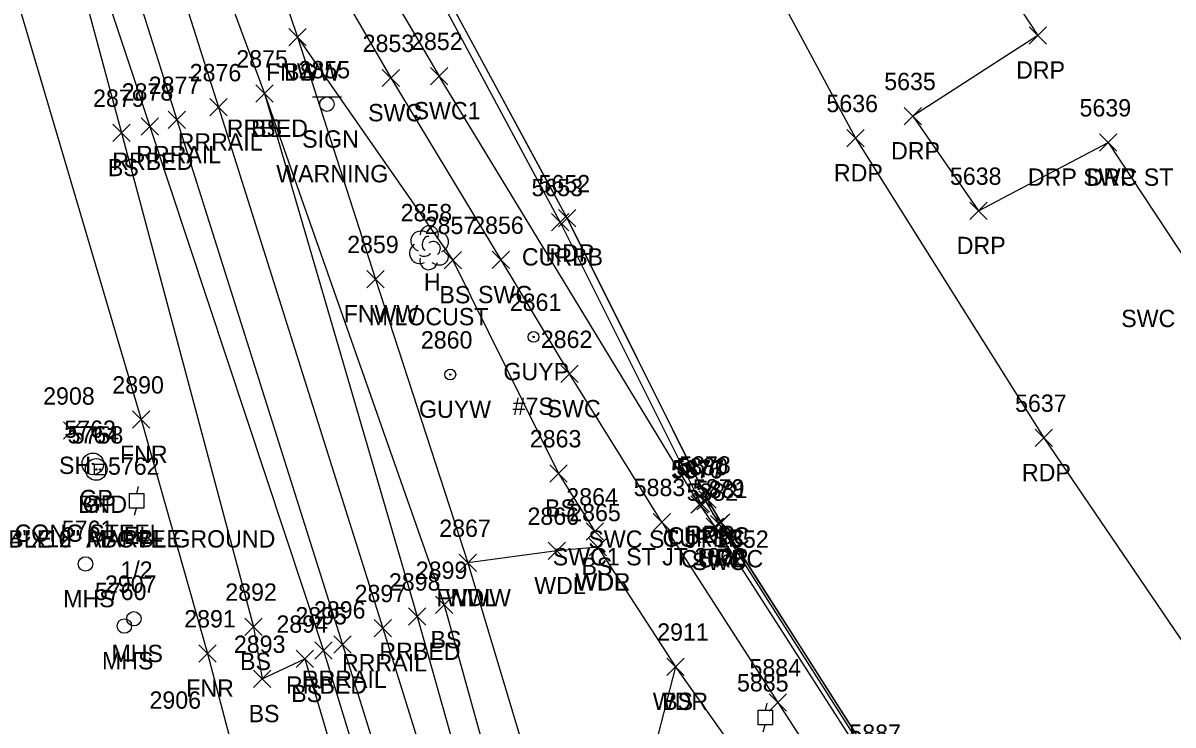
# Model space of a CAD drawing. Extents: x 1462668 to 1465147, y 550359 to 557351.
# Drawn here: x 1464324.4 to 1464457.1, y 553428.2 to 553509.3 of the extents above; entities that cross this region are included whole.
import ezdxf

# ---------------------------------------------------------------- set-up
doc = ezdxf.new("R2010")
doc.units = 0
for name, color, linetype in [('L_A', 7, 'Continuous'), ('L_C', 7, 'Continuous'), ('L_I', 7, 'Continuous'), ('L_TIC', 7, 'Continuous'), ('LAWA', 7, 'Continuous'), ('LELB', 7, 'Continuous'), ('Level 18', 7, 'Continuous'), ('Level 6', 7, 'Continuous'), ('LFNC', 7, 'Continuous'), ('LTD', 7, 'Continuous'), ('M_A', 7, 'Continuous'), ('M_C', 7, 'Continuous'), ('M_I', 7, 'Continuous'), ('P_A', 7, 'Continuous'), ('P_I', 7, 'Continuous'), ('P_TIC', 7, 'Continuous'), ('PET', 7, 'Continuous'), ('R_A', 7, 'Continuous'), ('R_C', 7, 'Continuous'), ('R_I', 7, 'Continuous'), ('R_TIC', 7, 'Continuous'), ('RC', 7, 'Continuous'), ('RDP', 7, 'Continuous'), ('RGP', 7, 'Continuous'), ('RR', 7, 'Continuous'), ('RRB', 7, 'Continuous'), ('RSW', 7, 'Continuous'), ('S_A', 7, 'Continuous'), ('S_C', 7, 'Continuous'), ('S_I', 7, 'Continuous'), ('SSGN', 7, 'Continuous'), ('U_A', 7, 'Continuous'), ('U_C', 7, 'Continuous'), ('U_I', 7, 'Continuous'), ('UEPT', 7, 'Continuous'), ('UPGW', 7, 'Continuous'), ('USMH', 7, 'Continuous')]:
    doc.layers.add(name, color=color, linetype=linetype)

msp = doc.modelspace()

# ---------------------------------------------------------------- linework, layer by layer
at = {"layer": 'L_TIC'}
for points in [[(1464355.09, 553506.61), (1464357.09, 553508.61)], [(1464357.09, 553506.61), (1464355.09, 553508.61)], [(1464355.09, 553506.61), (1464357.09, 553508.61)], [(1464357.09, 553506.61), (1464355.09, 553508.61)], [(1464351.28, 553500.12), (1464353.28, 553502.12)], [(1464353.28, 553500.12), (1464351.28, 553502.12)], [(1464334.76, 553495.58), (1464336.76, 553497.58)], [(1464336.76, 553495.58), (1464334.76, 553497.58)], [(1464373.02, 553480.9), (1464375.02, 553482.9)], [(1464375.02, 553480.9), (1464373.02, 553482.9)], [(1464364.08, 553478.7), (1464366.08, 553480.7)], [(1464366.08, 553478.7), (1464364.08, 553480.7)], [(1464337.05, 553462.49), (1464339.05, 553464.49)], [(1464339.05, 553462.49), (1464337.05, 553464.49)], [(1464329.07, 553461.21), (1464331.07, 553463.21)], [(1464331.07, 553461.21), (1464329.07, 553463.21)], [(1464385.19, 553456.28), (1464387.19, 553458.28)], [(1464387.19, 553456.28), (1464385.19, 553458.28)], [(1464389.41, 553449.57), (1464391.41, 553451.57)], [(1464391.41, 553449.57), (1464389.41, 553451.57)], [(1464384.99, 553447.34), (1464386.99, 553449.34)], [(1464386.99, 553447.34), (1464384.99, 553449.34)], [(1464389.75, 553447.76), (1464391.75, 553449.76)], [(1464391.75, 553447.76), (1464389.75, 553449.76)], [(1464389.75, 553447.76), (1464391.75, 553449.76)], [(1464391.75, 553447.76), (1464389.75, 553449.76)], [(1464374.75, 553445.95), (1464376.75, 553447.95)], [(1464376.75, 553445.95), (1464374.75, 553447.95)], [(1464374.75, 553445.95), (1464376.75, 553447.95)], [(1464376.75, 553445.95), (1464374.75, 553447.95)], [(1464371.99, 553441.1), (1464373.99, 553443.1)], [(1464373.99, 553441.1), (1464371.99, 553443.1)], [(1464350.01, 553438.58), (1464352.01, 553440.58)], [(1464352.01, 553438.58), (1464350.01, 553440.58)], [(1464344.71, 553435.5), (1464346.71, 553437.5)], [(1464346.71, 553435.5), (1464344.71, 553437.5)], [(1464355.91, 553434.89), (1464357.91, 553436.89)], [(1464357.91, 553434.89), (1464355.91, 553436.89)], [(1464398.72, 553433.97), (1464400.72, 553435.97)], [(1464400.72, 553433.97), (1464398.72, 553435.97)], [(1464398.72, 553433.97), (1464400.72, 553435.97)], [(1464400.72, 553433.97), (1464398.72, 553435.97)], [(1464351, 553432.56), (1464353, 553434.56)], [(1464353, 553432.56), (1464351, 553434.56)], [(1464351, 553432.56), (1464353, 553434.56)], [(1464353, 553432.56), (1464351, 553434.56)]]:
    msp.add_lwpolyline(points, dxfattribs=at)
at = {"layer": 'LAWA'}
for points in [[(1464390.75, 553448.76), (1464385.99, 553448.34), (1464375.75, 553446.95)], [(1464390.75, 553448.76), (1464399.72, 553434.97), (1464396.34, 553421.96), (1464383.68, 553420.52)]]:
    msp.add_lwpolyline(points, dxfattribs=at)
at = {"layer": 'LELB'}
for points in [[(1464320.57, 553552.86), (1464335.76, 553496.58), (1464351.01, 553439.58), (1464352, 553433.56), (1464356.91, 553435.89), (1464366.09, 553404.9), (1464375.79, 553365.63), (1464378.91, 553354.3), (1464392.5, 553314.3), (1464410.74, 553264.08), (1464424.65, 553220.18), (1464446.71, 553164.77), (1464462.56, 553121.26), (1464478.7, 553079.34), (1464487.04, 553051.03), (1464509.44, 553004.95), (1464519.17, 552979.76), (1464533.37, 552948.39), (1464548.85, 552915.73), (1464568.29, 552875.06), (1464587.07, 552834.38)], [(1464356.09, 553507.61), (1464374.02, 553481.9), (1464386.19, 553457.28), (1464390.41, 553450.57)], [(1464352.28, 553501.12), (1464372.99, 553442.1), (1464381.6, 553411.14), (1464394.96, 553368.2), (1464399.78, 553360.48)], [(1464399.72, 553434.97), (1464409.45, 553421.21), (1464402.25, 553418.23), (1464397.04, 553410.69), (1464397.41, 553402.74), (1464404.99, 553402.37), (1464405.18, 553391.16), (1464405.51, 553357.55), (1464416.93, 553321.52), (1464428.81, 553284.85), (1464433.81, 553271.26), (1464449.26, 553230.02), (1464470.45, 553173.08), (1464486.56, 553129.8), (1464498.3, 553097.82), (1464507.97, 553103.59)]]:
    msp.add_lwpolyline(points, dxfattribs=at)
at = {"layer": 'Level 18'}
msp.add_lwpolyline([(1464332.66, 553458.35), (1464333.91, 553458.35), (1464333.91, 553457.1), (1464332.66, 553457.1)], close=True, dxfattribs=at)
msp.add_circle((1464333.29, 553457.72), 0.0833, dxfattribs=at)
at = {"layer": 'Level 6'}
for points in [[(1464322.91, 553514.69), (1464338.05, 553463.49), (1464345.71, 553436.5), (1464352.27, 553411.5), (1464351.69, 553411.33), (1464355.65, 553400.55), (1464354.71, 553399.53), (1464349.99, 553398.1), (1464353.18, 553364.9), (1464348.3, 553365.11), (1464347.2, 553353.52), (1464341.47, 553349.05), (1464336.21, 553346.66), (1464336.48, 553344.5), (1464337.92, 553337.64), (1464339.36, 553330.79), (1464341.95, 553327.8), (1464346.56, 553326.68), (1464354.08, 553306.14)], [(1464423.03, 553423.3), (1464418.52, 553430.37), (1464414, 553437.45), (1464409.49, 553444.53), (1464404.97, 553451.61), (1464403.39, 553454.25), (1464399.35, 553462.37), (1464395.3, 553470.49), (1464391.25, 553478.6), (1464387.21, 553486.72), (1464384.36, 553491.98), (1464381.51, 553497.25), (1464378.66, 553502.52), (1464375.81, 553507.78), (1464372.97, 553513.05)]]:
    msp.add_lwpolyline(points, dxfattribs=at)
at = {"layer": 'LFNC'}
for points in [[(1464257.84, 553674.25), (1464270.31, 553653.93), (1464279.1, 553640.79), (1464291.45, 553620.03), (1464309.23, 553585.61), (1464316.78, 553563.18), (1464307.34, 553562.4), (1464322.91, 553514.69), (1464338.05, 553463.49), (1464345.71, 553436.5), (1464352.27, 553411.5)], [(1464341.33, 553547.09), (1464349.39, 553527.42), (1464356.09, 553507.61), (1464365.08, 553479.7), (1464375.75, 553446.95), (1464383.68, 553420.52), (1464385.8, 553413.38)]]:
    msp.add_lwpolyline(points, dxfattribs=at)
at = {"layer": 'LTD'}
msp.add_line((1464371.24, 553483.37), (1464371.24, 553483.37), dxfattribs=at)
msp.add_line((1464371.24, 553483.37), (1464371.24, 553483.37), dxfattribs=at)
msp.add_arc((1464371.29, 553484.81), 1.05, 335.5272, 180.9563, dxfattribs=at)
for centre, major_axis, ratio, start_param, end_param in [((1464370.45, 553484.04), (1.21, -0.51), 0.895232, 1.570796, 4.712389), ((1464371.03, 553483.83), (-0.208, -0.792), 0.645439, 3.141593, 6.283185), ((1464372.28, 553483.96), (-1.14, -0.48), 0.949671, 1.570796, 4.712389), ((1464370.16, 553482.66), (0.58, -1.04), 0.959034, 3.141593, 6.283185), ((1464371.74, 553483.21), (-0.5, 0.667), 0.989748, 3.141593, 6.283185), ((1464372.24, 553482.54), (-1.09, 0.79), 0.841452, 1.570796, 4.712389), ((1464371.24, 553481.87), (0.26, 1.06), 0.942809, 1.570796, 4.712389), ((1464370.78, 553482.62), (-0.625, -0.083), 0.423636, 0, 3.141593)]:
    msp.add_ellipse(centre, major_axis=major_axis, ratio=ratio, start_param=start_param, end_param=end_param, dxfattribs=at)
at = {"layer": 'P_TIC'}
for points in [[(1464419.49, 553494.97), (1464421.49, 553496.97)], [(1464421.49, 553494.97), (1464419.49, 553496.97)], [(1464386.21, 553485.72), (1464388.21, 553487.72)], [(1464388.21, 553485.72), (1464386.21, 553487.72)], [(1464441.19, 553460.38), (1464443.19, 553462.38)], [(1464443.19, 553460.38), (1464441.19, 553462.38)], [(1464402.39, 553453.25), (1464404.39, 553455.25)], [(1464404.39, 553453.25), (1464402.39, 553455.25)], [(1464403.97, 553450.61), (1464405.97, 553452.61)], [(1464405.97, 553450.61), (1464403.97, 553452.61)]]:
    msp.add_lwpolyline(points, dxfattribs=at)
at = {"layer": 'PET'}
for points in [[(1464387.21, 553486.72), (1464364.42, 553528.85)], [(1464402.47, 553529.5), (1464420.49, 553495.97), (1464442.19, 553461.38), (1464474.81, 553413.41), (1464503.9, 553365.07)], [(1464387.21, 553486.72), (1464403.39, 553454.25)], [(1464403.39, 553454.25), (1464404.97, 553451.61), (1464423.03, 553423.3), (1464424.68, 553420.53), (1464435.78, 553403.44), (1464440.45, 553396.43), (1464472.47, 553346.78), (1464488.74, 553321.64), (1464512.85, 553284.34), (1464524.67, 553265.55), (1464546.65, 553238.92), (1464557.39, 553222.54)]]:
    msp.add_lwpolyline(points, dxfattribs=at)
at = {"layer": 'R_TIC'}
for points in [[(1464440.52, 553506.83), (1464442.52, 553508.83)], [(1464442.52, 553506.83), (1464440.52, 553508.83)], [(1464365.86, 553501.91), (1464367.86, 553503.91)], [(1464367.86, 553501.91), (1464365.86, 553503.91)], [(1464371.44, 553502.14), (1464373.44, 553504.14)], [(1464373.44, 553502.14), (1464371.44, 553504.14)], [(1464351.28, 553500.12), (1464353.28, 553502.12)], [(1464353.28, 553500.12), (1464351.28, 553502.12)], [(1464345.96, 553498.53), (1464347.96, 553500.53)], [(1464347.96, 553498.53), (1464345.96, 553500.53)], [(1464341.17, 553497.07), (1464343.17, 553499.07)], [(1464343.17, 553497.07), (1464341.17, 553499.07)], [(1464426.09, 553497.51), (1464428.09, 553499.51)], [(1464428.09, 553497.51), (1464426.09, 553499.51)], [(1464338.05, 553496.3), (1464340.05, 553498.3)], [(1464340.05, 553496.3), (1464338.05, 553498.3)], [(1464448.65, 553494.47), (1464450.65, 553496.47)], [(1464450.65, 553494.47), (1464448.65, 553496.47)], [(1464448.65, 553494.47), (1464450.65, 553496.47)], [(1464450.65, 553494.47), (1464448.65, 553496.47)], [(1464433.68, 553486.58), (1464435.68, 553488.58)], [(1464435.68, 553486.58), (1464433.68, 553488.58)], [(1464385.39, 553485.27), (1464387.39, 553487.27)], [(1464387.39, 553485.27), (1464385.39, 553487.27)], [(1464378.55, 553480.92), (1464380.55, 553482.92)], [(1464380.55, 553480.92), (1464378.55, 553482.92)], [(1464386.46, 553467.75), (1464388.46, 553469.75)], [(1464388.46, 553467.75), (1464386.46, 553469.75)], [(1464401.49, 553452.69), (1464403.49, 553454.69)], [(1464403.49, 553452.69), (1464401.49, 553454.69)], [(1464401.62, 553452.81), (1464403.62, 553454.81)], [(1464403.62, 553452.81), (1464401.62, 553454.81)], [(1464401.62, 553452.81), (1464403.62, 553454.81)], [(1464403.62, 553452.81), (1464401.62, 553454.81)], [(1464402.16, 553453.06), (1464404.16, 553455.06)], [(1464404.16, 553453.06), (1464402.16, 553455.06)], [(1464397.14, 553450.66), (1464399.14, 553452.66)], [(1464399.14, 553450.66), (1464397.14, 553452.66)], [(1464403.24, 553450.12), (1464405.24, 553452.12)], [(1464405.24, 553450.12), (1464403.24, 553452.12)], [(1464403.74, 553450.43), (1464405.74, 553452.43)], [(1464405.74, 553450.43), (1464403.74, 553452.43)], [(1464368.89, 553439.75), (1464370.89, 553441.75)], [(1464370.89, 553439.75), (1464368.89, 553441.75)], [(1464364.93, 553438.42), (1464366.93, 553440.42)], [(1464366.93, 553438.42), (1464364.93, 553440.42)], [(1464360.29, 553436.52), (1464362.29, 553438.52)], [(1464362.29, 553436.52), (1464360.29, 553438.52)], [(1464358.1, 553435.85), (1464360.1, 553437.85)], [(1464360.1, 553435.85), (1464358.1, 553437.85)], [(1464410.5, 553429.84), (1464412.5, 553431.84)], [(1464412.5, 553429.84), (1464410.5, 553431.84)]]:
    msp.add_lwpolyline(points, dxfattribs=at)
at = {"layer": 'RC'}
for points in [[(1464386.39, 553486.27), (1464363.84, 553528.33)], [(1464386.39, 553486.27), (1464402.62, 553453.81)], [(1464402.62, 553453.81), (1464403.16, 553454.06), (1464404.74, 553451.43), (1464422.74, 553423.18), (1464424.68, 553420.53)]]:
    msp.add_lwpolyline(points, dxfattribs=at)
at = {"layer": 'RDP'}
msp.add_lwpolyline([(1464380.93, 553602.87), (1464375.93, 553597.42), (1464374.63, 553594.93), (1464388.67, 553574.27), (1464399.1, 553557.51), (1464410.54, 553536.87), (1464418.41, 553537.61), (1464422.73, 553536.41), (1464441.52, 553507.83), (1464427.09, 553498.51), (1464434.68, 553487.58), (1464449.65, 553495.47)], dxfattribs=at)
at = {"layer": 'RGP'}
for p, q in [((1464332.47, 553458.38), (1464332.47, 553458.38)), ((1464332.85, 553457.74), (1464332.85, 553457.74))]:
    msp.add_line(p, q, dxfattribs=at)
for centre, radius in [((1464332.47, 553458.38), 1.25), ((1464332.85, 553457.74), 1.25), ((1464332.47, 553458.38), 0.0833), ((1464332.85, 553457.74), 0.0833)]:
    msp.add_circle(centre, radius, dxfattribs=at)
at = {"layer": 'RR'}
for points in [[(1464329.23, 553555.38), (1464346.96, 553499.53), (1464365.93, 553439.42), (1464375.44, 553408.88), (1464392.35, 553356.14), (1464404.62, 553317.7), (1464421.03, 553267.8), (1464435.67, 553224.38), (1464455.63, 553167.93), (1464471.44, 553125.33), (1464488.07, 553083.01), (1464498.63, 553056.82), (1464517.45, 553011.95), (1464529.39, 552984.23), (1464543.06, 552953.5), (1464558.28, 552920.12), (1464577.46, 552878.67), (1464596.62, 552838.05)], [(1464324.56, 553553.94), (1464342.17, 553498.07), (1464361.29, 553437.52), (1464370.78, 553407.02), (1464387.3, 553355.34), (1464399.89, 553316.18), (1464416.45, 553266.26), (1464431.11, 553222.57), (1464450.96, 553166.17), (1464466.85, 553123.46), (1464483.54, 553081.05), (1464493.97, 553055.17), (1464513.54, 553008.43), (1464524.98, 552981.81), (1464538.76, 552951.06), (1464553.98, 552917.82), (1464573.13, 552876.25), (1464592.23, 552835.92)]]:
    msp.add_lwpolyline(points, dxfattribs=at)
at = {"layer": 'RRB'}
for points in [[(1464320.57, 553552.86), (1464339.05, 553497.3), (1464359.1, 553436.85), (1464368.45, 553406.11), (1464384.33, 553354.99), (1464397.56, 553315.41), (1464413.05, 553265.37), (1464427.98, 553221.45), (1464449.13, 553165.59), (1464464.66, 553122.35), (1464481.22, 553080.02), (1464490.89, 553052.76), (1464510.86, 553007.55), (1464522.32, 552980.59), (1464536.19, 552949.72), (1464551.43, 552916.63), (1464570.99, 552875.75), (1464590.29, 552834.94)], [(1464345.31, 553519.91), (1464352.28, 553501.12), (1464369.89, 553440.75), (1464378.64, 553409.81), (1464396.8, 553355.41), (1464407.98, 553318.65), (1464422.77, 553268.54), (1464437.57, 553224.95), (1464457.69, 553168.59), (1464473.63, 553125.97), (1464490.26, 553084.12), (1464501.18, 553057.71), (1464519.38, 553013.04), (1464531.7, 552984.97), (1464545.35, 552954.92), (1464560.69, 552920.93), (1464579.9, 552880.24), (1464598.79, 552838.41)]]:
    msp.add_lwpolyline(points, dxfattribs=at)
at = {"layer": 'RSW'}
for points in [[(1464338.56, 553561), (1464356.03, 553531.1), (1464372.44, 553503.14)], [(1464334.61, 553558.46), (1464341.33, 553547.09), (1464351.89, 553528.75), (1464366.86, 553502.91), (1464379.55, 553481.92), (1464387.46, 553468.75)], [(1464402.49, 553453.69), (1464372.44, 553503.14)], [(1464449.65, 553495.47), (1464460.42, 553479.16)], [(1464398.14, 553451.66), (1464387.46, 553468.75)], [(1464402.49, 553453.69), (1464404.24, 553451.12), (1464424.13, 553420.13), (1464435.09, 553403.04), (1464440.77, 553394.4), (1464471.77, 553346.42), (1464488.05, 553321.3), (1464512.29, 553283.85), (1464524.1, 553265.23), (1464525.05, 553263.41), (1464539.23, 553241.73), (1464543.53, 553234.82), (1464553.73, 553219.3)], [(1464398.14, 553451.66), (1464411.5, 553430.84), (1464420.35, 553417.18), (1464432.51, 553398.35), (1464436.56, 553391.97), (1464467.7, 553343.63), (1464483.91, 553318.4), (1464508.55, 553280.38), (1464520.13, 553262.52), (1464523.87, 553256.58), (1464539.36, 553232.22), (1464549.54, 553216.9)]]:
    msp.add_lwpolyline(points, dxfattribs=at)
at = {"layer": 'SSGN'}
for p, q in [((1464357.83, 553500.72), (1464361.17, 553500.72)), ((1464359.48, 553499.89), (1464359.48, 553499.89))]:
    msp.add_line(p, q, dxfattribs=at)
msp.add_circle((1464359.48, 553499.89), 0.833, dxfattribs=at)
at = {"layer": 'UEPT'}
for p, q in [((1464337.68, 553455.78), (1464337.52, 553454.95)), ((1464336.68, 553453.28), (1464336.68, 553454.95)), ((1464336.68, 553454.95), (1464338.35, 553454.95)), ((1464337.52, 553454.12), (1464337.52, 553454.12)), ((1464338.35, 553454.95), (1464338.35, 553453.28)), ((1464338.35, 553453.28), (1464336.68, 553453.28)), ((1464337.27, 553452.45), (1464337.52, 553453.28)), ((1464410.23, 553430.77), (1464410.06, 553429.94)), ((1464409.23, 553428.27), (1464409.23, 553429.94)), ((1464409.23, 553429.94), (1464410.9, 553429.94)), ((1464410.06, 553429.11), (1464410.06, 553429.11)), ((1464410.9, 553429.94), (1464410.9, 553428.27)), ((1464410.9, 553428.27), (1464409.23, 553428.27)), ((1464409.81, 553427.44), (1464410.06, 553428.27))]:
    msp.add_line(p, q, dxfattribs=at)
at = {"layer": 'UPGW'}
for centre, radius in [((1464383.32, 553473.03), 0.625), ((1464383.32, 553473.03), 0.0833), ((1464373.71, 553468.69), 0.625), ((1464373.71, 553468.69), 0.0833)]:
    msp.add_circle(centre, radius, dxfattribs=at)
at = {"layer": 'USMH'}
for p, q in [((1464331.62, 553446.83), (1464331.62, 553446.83)), ((1464332.45, 553446.83), (1464332.45, 553446.83)), ((1464336.1, 553439.66), (1464336.1, 553439.66)), ((1464336.93, 553439.66), (1464336.93, 553439.66)), ((1464337.2, 553440.5), (1464337.2, 553440.5)), ((1464338.03, 553440.5), (1464338.03, 553440.5))]:
    msp.add_line(p, q, dxfattribs=at)
for centre in [(1464331.62, 553446.83), (1464337.2, 553440.5), (1464336.1, 553439.66)]:
    msp.add_circle(centre, 0.833, dxfattribs=at)

# ---------------------------------------------------------------- texts
at = {"layer": 'L_A'}
for s, p in [('FNWW', (1464352.44, 553502.61)), ('BS', (1464354.53, 553502.61)), ('BS', (1464350.72, 553496.12)), ('BS', (1464334.2, 553491.58)), ('H', (1464370.67, 553478.37)), ('BS', (1464372.46, 553476.9)), ('FNWW', (1464361.42, 553474.7)), ('FNR', (1464335.59, 553458.49)), ('SH', (1464328.56, 553457.21)), ('BS', (1464384.64, 553452.28)), ('BS', (1464388.85, 553445.57)), ('WDL', (1464383.4, 553443.34)), ('WDR', (1464388.11, 553443.76)), ('WDL', (1464388.17, 553443.76)), ('FNWW', (1464372.1, 553441.95)), ('WDL', (1464373.17, 553441.95)), ('BS', (1464371.43, 553437.1)), ('BS', (1464349.45, 553434.58)), ('FNR', (1464343.24, 553431.5)), ('BS', (1464355.35, 553430.89)), ('WDR', (1464397.08, 553429.97)), ('BS', (1464398.16, 553429.97)), ('BS', (1464350.44, 553428.56)), ('BS', (1464350.44, 553428.56))]:
    msp.add_text(s, height=2, dxfattribs=at).set_placement(p)
at = {"layer": 'L_C'}
msp.add_text('M.LOCUST', height=2, dxfattribs=at).set_placement((1464364.3, 553474.37))
at = {"layer": 'L_I'}
for s, p in [('2875', (1464349.02, 553504.12)), ('2879', (1464332.49, 553499.58)), ('2858', (1464367.98, 553486.37)), ('2857', (1464370.76, 553484.9)), ('2859', (1464361.81, 553482.7)), ('2908', (1464326.73, 553465.21)), ('2890', (1464334.71, 553466.49)), ('2863', (1464382.89, 553460.28)), ('2864', (1464387.1, 553453.57)), ('2866', (1464382.62, 553451.34)), ('2865', (1464387.44, 553451.76)), ('2865', (1464387.44, 553451.76)), ('2867', (1464372.44, 553449.95)), ('2867', (1464372.44, 553449.95)), ('2899', (1464369.73, 553445.1)), ('2892', (1464347.75, 553442.58)), ('2891', (1464343.01, 553439.5)), ('2894', (1464353.65, 553438.89)), ('2911', (1464397.59, 553437.97)), ('2911', (1464397.59, 553437.97)), ('2893', (1464348.74, 553436.56)), ('2893', (1464348.74, 553436.56)), ('2906', (1464339, 553430.12))]:
    msp.add_text(s, height=2, dxfattribs=at).set_placement(p)
at = {"layer": 'M_A'}
msp.add_text('BND', height=2, dxfattribs=at).set_placement((1464330.77, 553452.72))
at = {"layer": 'M_C'}
msp.add_text('6"X6" MARBLE 6" ABOVE GROUND', height=2, dxfattribs=at).set_placement((1464309.36, 553448.72))
at = {"layer": 'M_I'}
msp.add_text('5758', height=2, dxfattribs=at).set_placement((1464330.03, 553460.72))
at = {"layer": 'P_A'}
for p in [(1464417.98, 553490.97), (1464384.69, 553481.72), (1464439.68, 553456.38), (1464400.88, 553449.25), (1464402.46, 553446.61)]:
    msp.add_text('RDP', height=2, dxfattribs=at).set_placement(p)
at = {"layer": 'P_I'}
for s, p in [('5636', (1464417.12, 553498.97)), ('5652', (1464383.9, 553489.72)), ('5637', (1464438.89, 553464.38)), ('5878', (1464400.13, 553457.25)), ('5879', (1464401.71, 553454.61)), ('5887', (1464419.77, 553426.3))]:
    msp.add_text(s, height=2, dxfattribs=at).set_placement(p)
at = {"layer": 'R_A'}
for s, p in [('DRP', (1464439.01, 553502.83)), ('SWC', (1464364.23, 553497.91)), ('SWC1', (1464369.48, 553498.14)), ('RRBED', (1464347.92, 553496.12)), ('RRRAIL', (1464342.25, 553494.53)), ('DRP', (1464424.58, 553493.51)), ('RRBED', (1464334.7, 553492.3)), ('RRRAIL', (1464337.46, 553493.07)), ('DRP SWC ST', (1464440.37, 553490.47)), ('DRP', (1464447.14, 553490.47)), ('DRP', (1464432.16, 553482.58)), ('CURBB', (1464381.98, 553481.27)), ('SWC', (1464376.91, 553476.92)), ('SWC DRP ST', (1464451.14, 553474.16)), ('SWC', (1464384.83, 553463.75)), ('GP', (1464330.91, 553453.38)), ('GP', (1464331.28, 553452.74)), ('SWC ST JT 2852', (1464389.65, 553448.69)), ('CURBB', (1464398.2, 553448.81)), ('CURBC', (1464398.2, 553448.81)), ('CURBC', (1464398.74, 553449.06)), ('SWC1 ST JT 2862', (1464385.54, 553446.66)), ('CURBC', (1464400.32, 553446.43)), ('SWC', (1464401.6, 553446.12)), ('RRBED', (1464365.53, 553435.75)), ('RRRAIL', (1464361.22, 553434.42)), ('RRRAIL', (1464356.58, 553432.52)), ('RRBED', (1464354.75, 553431.85))]:
    msp.add_text(s, height=2, dxfattribs=at).set_placement(p)
at = {"layer": 'R_C'}
for s, p in [('CONC STEEL', (1464323.43, 553449.38)), ('4"X12" MARBLE', (1464322.85, 553448.74))]:
    msp.add_text(s, height=2, dxfattribs=at).set_placement(p)
at = {"layer": 'R_I'}
for s, p in [('2853', (1464363.6, 553505.91)), ('2852', (1464369.19, 553506.14)), ('2875', (1464349.02, 553504.12)), ('2876', (1464343.64, 553502.53)), ('2877', (1464338.91, 553501.07)), ('5635', (1464423.79, 553501.51)), ('2878', (1464335.79, 553500.3)), ('5639', (1464446.33, 553498.47)), ('5639', (1464446.33, 553498.47)), ('5638', (1464431.37, 553490.58)), ('5653', (1464383.09, 553489.27)), ('2856', (1464376.24, 553484.92)), ('2862', (1464384.16, 553471.75)), ('5763', (1464329.17, 553461.38)), ('5764', (1464329.54, 553460.74)), ('5876', (1464399.17, 553456.69)), ('5877', (1464399.36, 553456.81)), ('5877', (1464399.36, 553456.81)), ('5880', (1464399.81, 553457.06)), ('5883', (1464394.88, 553454.66)), ('5882', (1464400.98, 553454.12)), ('5881', (1464402.05, 553454.43)), ('2898', (1464366.63, 553443.75)), ('2897', (1464362.67, 553442.42)), ('2896', (1464357.98, 553440.52)), ('2895', (1464355.84, 553439.85)), ('5884', (1464408.24, 553433.84))]:
    msp.add_text(s, height=2, dxfattribs=at).set_placement(p)
at = {"layer": 'S_A'}
msp.add_text('SIGN', height=2, dxfattribs=at).set_placement((1464356.62, 553494.87))
at = {"layer": 'S_C'}
msp.add_text('WARNING', height=2, dxfattribs=at).set_placement((1464353.63, 553490.87))
at = {"layer": 'S_I'}
msp.add_text('2855', height=2, dxfattribs=at).set_placement((1464356.2, 553502.87))
at = {"layer": 'U_A'}
for s, p in [('GUYP', (1464379.84, 553468.03)), ('GUYW', (1464370.1, 553463.69)), ('EL', (1464336.05, 553449.12)), ('MHS', (1464329.04, 553441.83)), ('MHS', (1464333.52, 553434.66)), ('MHS', (1464334.61, 553435.5))]:
    msp.add_text(s, height=2, dxfattribs=at).set_placement(p)
at = {"layer": 'U_C'}
for s, p in [('#7S', (1464380.91, 553464.03)), ('1/2', (1464335.64, 553445.12))]:
    msp.add_text(s, height=2, dxfattribs=at).set_placement(p)
at = {"layer": 'U_I'}
for s, p in [('2861', (1464380.58, 553476.03)), ('2860', (1464370.32, 553471.69)), ('5762', (1464334.21, 553457.12)), ('5761', (1464328.88, 553449.83)), ('5760', (1464332.7, 553442.66)), ('2907', (1464333.86, 553443.5)), ('5885', (1464406.8, 553432.11))]:
    msp.add_text(s, height=2, dxfattribs=at).set_placement(p)

doc.saveas('drawing.dxf')
